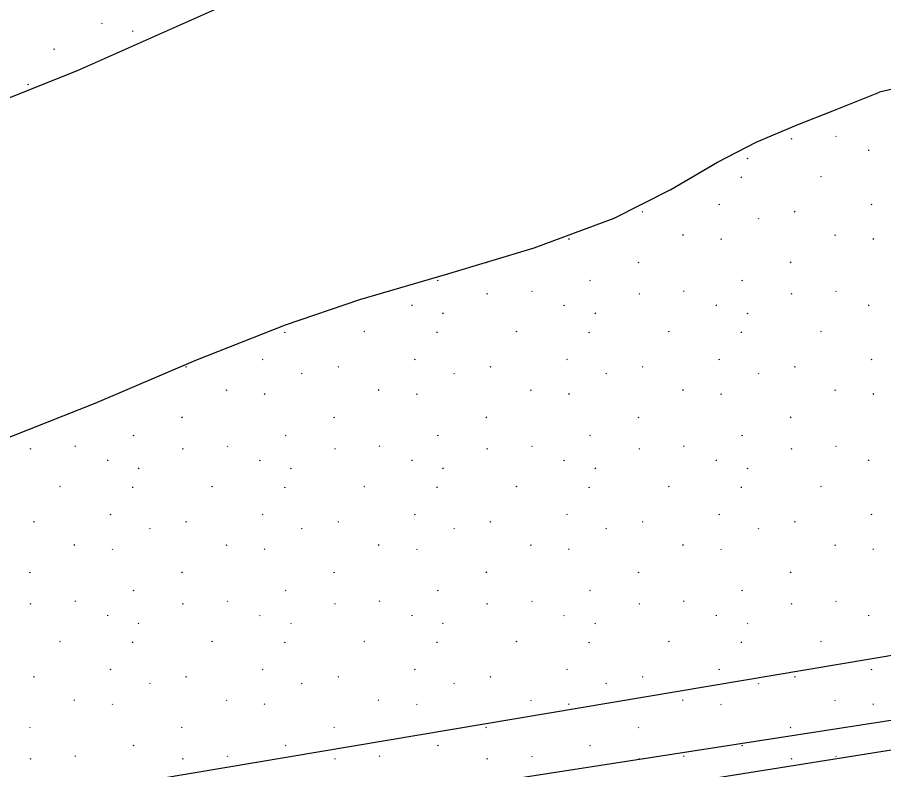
# Model space of a CAD drawing. Extents: x 419396 to 421519, y 4453567 to 4456767.
# Drawn here: x 420312.67 to 420360.1, y 4454826.5 to 4454867.69 of the extents above; entities that cross this region are included whole.
import ezdxf

# ---------------------------------------------------------------- set-up
doc = ezdxf.new("R2010")
doc.units = 0
for name, color, linetype in [('ADAKENARI1000', 7, 'Continuous'), ('Level 41', 7, 'Continuous'), ('Level 9', 7, 'Continuous')]:
    doc.layers.add(name, color=color, linetype=linetype)

msp = doc.modelspace()

# ---------------------------------------------------------------- linework, layer by layer
at = {"layer": 'ADAKENARI1000'}
for p, q in [((420328.2, 4454870.217), (420315.944, 4454864.76)), ((420315.944, 4454864.76), (420302.529, 4454859.459)), ((420362.194, 4454864.119), (420359.87, 4454863.593)), ((420357.315, 4454862.569), (420359.87, 4454863.593)), ((420355.362, 4454861.803), (420357.315, 4454862.569)), ((420343.803, 4454824.923), (420578.432, 4454862.384)), ((420353.12, 4454860.854), (420355.362, 4454861.803)), ((420351.01, 4454859.766), (420353.12, 4454860.854)), ((420348.443, 4454858.268), (420351.01, 4454859.766)), ((420345.347, 4454856.701), (420348.443, 4454858.268)), ((420340.966, 4454855.073), (420345.347, 4454856.701)), ((420336.114, 4454853.607), (420340.966, 4454855.073)), ((420331.428, 4454852.232), (420336.114, 4454853.607)), ((420327.35, 4454850.855), (420331.428, 4454852.232)), ((420322.446, 4454848.913), (420327.35, 4454850.855)), ((420316.937, 4454846.566), (420322.446, 4454848.913)), ((420308.4, 4454843.195), (420316.937, 4454846.566))]:
    msp.add_line(p, q, dxfattribs=at)
at = {"layer": 'Level 41'}
for p, q in [((420317.304, 4454867.343), (420317.311, 4454867.394)), ((420318.977, 4454866.957), (420319.005, 4454866.913)), ((420314.705, 4454865.943), (420314.658, 4454865.92)), ((420313.278, 4454864.014), (420313.231, 4454863.991)), ((420357.48, 4454861.207), (420357.508, 4454861.163)), ((420355.071, 4454861.044), (420355.025, 4454861.021)), ((420359.28, 4454860.378), (420359.287, 4454860.429)), ((420352.621, 4454859.992), (420352.649, 4454859.949)), ((420352.314, 4454858.905), (420352.322, 4454858.956)), ((420356.681, 4454858.979), (420356.634, 4454858.956)), ((420351.112, 4454857.445), (420351.066, 4454857.422)), ((420359.445, 4454857.445), (420359.398, 4454857.422)), ((420346.921, 4454857.05), (420346.875, 4454857.027)), ((420355.254, 4454857.05), (420355.207, 4454857.027)), ((420353.228, 4454856.697), (420353.256, 4454856.653)), ((420342.85, 4454855.573), (420342.878, 4454855.529)), ((420349.093, 4454855.793), (420349.121, 4454855.75)), ((420351.182, 4454855.573), (420351.211, 4454855.529)), ((420357.426, 4454855.793), (420357.454, 4454855.75)), ((420359.515, 4454855.573), (420359.543, 4454855.529)), ((420338.337, 4454854.279), (420338.353, 4454854.254)), ((420346.657, 4454854.297), (420346.685, 4454854.254)), ((420354.99, 4454854.297), (420355.018, 4454854.254)), ((420335.704, 4454853.284), (420335.657, 4454853.261)), ((420344.036, 4454853.284), (420343.989, 4454853.261)), ((420352.368, 4454853.284), (420352.322, 4454853.261)), ((420338.407, 4454852.555), (420338.36, 4454852.532)), ((420340.816, 4454852.718), (420340.844, 4454852.675)), ((420346.739, 4454852.555), (420346.692, 4454852.532)), ((420349.148, 4454852.718), (420349.176, 4454852.675)), ((420355.071, 4454852.555), (420355.025, 4454852.532)), ((420357.48, 4454852.718), (420357.508, 4454852.675)), ((420334.283, 4454851.889), (420334.29, 4454851.94)), ((420342.615, 4454851.889), (420342.623, 4454851.94)), ((420350.947, 4454851.889), (420350.955, 4454851.94)), ((420359.28, 4454851.889), (420359.287, 4454851.94)), ((420335.956, 4454851.503), (420335.984, 4454851.46)), ((420344.289, 4454851.503), (420344.317, 4454851.46)), ((420352.621, 4454851.503), (420352.649, 4454851.46)), ((420327.317, 4454850.416), (420327.325, 4454850.467)), ((420331.684, 4454850.49), (420331.638, 4454850.467)), ((420335.65, 4454850.416), (420335.657, 4454850.467)), ((420340.017, 4454850.49), (420339.97, 4454850.467)), ((420343.982, 4454850.416), (420343.989, 4454850.467)), ((420348.349, 4454850.49), (420348.302, 4454850.467)), ((420352.314, 4454850.416), (420352.322, 4454850.467)), ((420356.681, 4454850.49), (420356.634, 4454850.467)), ((420326.116, 4454848.956), (420326.069, 4454848.933)), ((420334.448, 4454848.956), (420334.401, 4454848.933)), ((420342.78, 4454848.956), (420342.733, 4454848.933)), ((420351.112, 4454848.956), (420351.066, 4454848.933)), ((420359.445, 4454848.956), (420359.398, 4454848.933)), ((420321.925, 4454848.561), (420321.878, 4454848.538)), ((420330.257, 4454848.561), (420330.21, 4454848.538)), ((420338.589, 4454848.561), (420338.542, 4454848.538)), ((420346.921, 4454848.561), (420346.875, 4454848.538)), ((420355.254, 4454848.561), (420355.207, 4454848.538)), ((420328.231, 4454848.208), (420328.26, 4454848.164)), ((420336.564, 4454848.208), (420336.592, 4454848.164)), ((420344.896, 4454848.208), (420344.924, 4454848.164)), ((420353.228, 4454848.208), (420353.256, 4454848.164)), ((420324.097, 4454847.305), (420324.125, 4454847.261)), ((420326.186, 4454847.084), (420326.214, 4454847.04)), ((420332.429, 4454847.305), (420332.457, 4454847.261)), ((420334.518, 4454847.084), (420334.546, 4454847.04)), ((420340.761, 4454847.305), (420340.789, 4454847.261)), ((420342.85, 4454847.084), (420342.878, 4454847.04)), ((420349.093, 4454847.305), (420349.121, 4454847.261)), ((420351.182, 4454847.084), (420351.211, 4454847.04)), ((420357.426, 4454847.305), (420357.454, 4454847.261)), ((420359.515, 4454847.084), (420359.543, 4454847.04)), ((420321.661, 4454845.809), (420321.689, 4454845.765)), ((420329.993, 4454845.809), (420330.021, 4454845.765)), ((420338.325, 4454845.809), (420338.353, 4454845.765)), ((420346.657, 4454845.809), (420346.685, 4454845.765)), ((420354.99, 4454845.809), (420355.018, 4454845.765)), ((420319.04, 4454844.795), (420318.993, 4454844.772)), ((420327.372, 4454844.795), (420327.325, 4454844.772)), ((420335.704, 4454844.795), (420335.657, 4454844.772)), ((420344.036, 4454844.795), (420343.989, 4454844.772)), ((420352.368, 4454844.795), (420352.322, 4454844.772)), ((420313.41, 4454844.066), (420313.364, 4454844.043)), ((420315.819, 4454844.229), (420315.847, 4454844.186)), ((420321.743, 4454844.066), (420321.696, 4454844.043)), ((420324.151, 4454844.229), (420324.179, 4454844.186)), ((420330.075, 4454844.066), (420330.028, 4454844.043)), ((420332.483, 4454844.229), (420332.511, 4454844.186)), ((420338.407, 4454844.066), (420338.36, 4454844.043)), ((420340.816, 4454844.229), (420340.844, 4454844.186)), ((420346.739, 4454844.066), (420346.692, 4454844.043)), ((420349.148, 4454844.229), (420349.176, 4454844.186)), ((420355.071, 4454844.066), (420355.025, 4454844.043)), ((420357.48, 4454844.229), (420357.508, 4454844.186)), ((420317.619, 4454843.4), (420317.626, 4454843.452)), ((420325.951, 4454843.4), (420325.958, 4454843.452)), ((420334.283, 4454843.4), (420334.29, 4454843.452)), ((420342.615, 4454843.4), (420342.623, 4454843.452)), ((420350.947, 4454843.4), (420350.955, 4454843.452)), ((420359.28, 4454843.4), (420359.287, 4454843.452)), ((420319.292, 4454843.015), (420319.32, 4454842.971)), ((420327.624, 4454843.015), (420327.652, 4454842.971)), ((420335.956, 4454843.015), (420335.984, 4454842.971)), ((420344.289, 4454843.015), (420344.317, 4454842.971)), ((420352.621, 4454843.015), (420352.649, 4454842.971)), ((420315.02, 4454842.001), (420314.973, 4454841.978)), ((420318.985, 4454841.927), (420318.993, 4454841.978)), ((420323.352, 4454842.001), (420323.305, 4454841.978)), ((420327.317, 4454841.927), (420327.325, 4454841.978)), ((420331.684, 4454842.001), (420331.638, 4454841.978)), ((420335.65, 4454841.927), (420335.657, 4454841.978)), ((420340.017, 4454842.001), (420339.97, 4454841.978)), ((420343.982, 4454841.927), (420343.989, 4454841.978)), ((420348.349, 4454842.001), (420348.302, 4454841.978)), ((420352.314, 4454841.927), (420352.322, 4454841.978)), ((420356.681, 4454842.001), (420356.634, 4454841.978)), ((420317.784, 4454840.467), (420317.737, 4454840.444)), ((420326.116, 4454840.467), (420326.069, 4454840.444)), ((420334.448, 4454840.467), (420334.401, 4454840.444)), ((420342.78, 4454840.467), (420342.733, 4454840.444)), ((420351.112, 4454840.467), (420351.066, 4454840.444)), ((420359.445, 4454840.467), (420359.398, 4454840.444)), ((420313.593, 4454840.072), (420313.546, 4454840.049)), ((420321.925, 4454840.072), (420321.878, 4454840.049)), ((420330.257, 4454840.072), (420330.21, 4454840.049)), ((420338.589, 4454840.072), (420338.542, 4454840.049)), ((420346.921, 4454840.072), (420346.875, 4454840.049)), ((420355.254, 4454840.072), (420355.207, 4454840.049)), ((420319.899, 4454839.719), (420319.927, 4454839.675)), ((420328.231, 4454839.719), (420328.26, 4454839.675)), ((420336.564, 4454839.719), (420336.592, 4454839.675)), ((420344.896, 4454839.719), (420344.924, 4454839.675)), ((420353.228, 4454839.719), (420353.256, 4454839.675)), ((420315.765, 4454838.816), (420315.793, 4454838.772)), ((420324.097, 4454838.816), (420324.125, 4454838.772)), ((420332.429, 4454838.816), (420332.457, 4454838.772)), ((420340.761, 4454838.816), (420340.789, 4454838.772)), ((420349.093, 4454838.816), (420349.121, 4454838.772)), ((420357.426, 4454838.816), (420357.454, 4454838.772)), ((420317.854, 4454838.595), (420317.882, 4454838.552)), ((420326.186, 4454838.595), (420326.214, 4454838.552)), ((420334.518, 4454838.595), (420334.546, 4454838.552)), ((420342.85, 4454838.595), (420342.878, 4454838.552)), ((420351.182, 4454838.595), (420351.211, 4454838.552)), ((420359.515, 4454838.595), (420359.543, 4454838.552)), ((420313.329, 4454837.32), (420313.357, 4454837.276)), ((420321.661, 4454837.32), (420321.689, 4454837.276)), ((420329.993, 4454837.32), (420330.021, 4454837.276)), ((420338.325, 4454837.32), (420338.353, 4454837.276)), ((420346.657, 4454837.32), (420346.685, 4454837.276)), ((420354.99, 4454837.32), (420355.018, 4454837.276)), ((420319.04, 4454836.306), (420318.993, 4454836.283)), ((420327.372, 4454836.306), (420327.325, 4454836.283)), ((420335.704, 4454836.306), (420335.657, 4454836.283)), ((420344.036, 4454836.306), (420343.989, 4454836.283)), ((420352.368, 4454836.306), (420352.322, 4454836.283)), ((420313.41, 4454835.577), (420313.364, 4454835.554)), ((420315.819, 4454835.741), (420315.847, 4454835.697)), ((420321.743, 4454835.577), (420321.696, 4454835.554)), ((420324.151, 4454835.741), (420324.179, 4454835.697)), ((420330.075, 4454835.577), (420330.028, 4454835.554)), ((420332.483, 4454835.741), (420332.511, 4454835.697)), ((420338.407, 4454835.577), (420338.36, 4454835.554)), ((420340.816, 4454835.741), (420340.844, 4454835.697)), ((420346.739, 4454835.577), (420346.692, 4454835.554)), ((420349.148, 4454835.741), (420349.176, 4454835.697)), ((420355.071, 4454835.577), (420355.025, 4454835.554)), ((420357.48, 4454835.741), (420357.508, 4454835.697)), ((420317.619, 4454834.912), (420317.626, 4454834.963)), ((420319.292, 4454834.526), (420319.32, 4454834.482)), ((420325.951, 4454834.912), (420325.958, 4454834.963)), ((420327.624, 4454834.526), (420327.652, 4454834.482)), ((420334.283, 4454834.912), (420334.29, 4454834.963)), ((420335.956, 4454834.526), (420335.984, 4454834.482)), ((420342.615, 4454834.912), (420342.623, 4454834.963)), ((420344.289, 4454834.526), (420344.317, 4454834.482)), ((420350.947, 4454834.912), (420350.955, 4454834.963)), ((420352.621, 4454834.526), (420352.649, 4454834.482)), ((420359.28, 4454834.912), (420359.287, 4454834.963)), ((420315.02, 4454833.512), (420314.973, 4454833.489)), ((420318.985, 4454833.438), (420318.993, 4454833.489)), ((420323.352, 4454833.512), (420323.305, 4454833.489)), ((420327.317, 4454833.438), (420327.325, 4454833.489)), ((420331.684, 4454833.512), (420331.638, 4454833.489)), ((420335.65, 4454833.438), (420335.657, 4454833.489)), ((420340.017, 4454833.512), (420339.97, 4454833.489)), ((420343.982, 4454833.438), (420343.989, 4454833.489)), ((420348.349, 4454833.512), (420348.302, 4454833.489)), ((420352.314, 4454833.438), (420352.322, 4454833.489)), ((420356.681, 4454833.512), (420356.634, 4454833.489)), ((420317.784, 4454831.978), (420317.737, 4454831.955)), ((420326.116, 4454831.978), (420326.069, 4454831.955)), ((420334.448, 4454831.978), (420334.401, 4454831.955)), ((420342.78, 4454831.978), (420342.733, 4454831.955)), ((420351.112, 4454831.978), (420351.066, 4454831.955)), ((420359.445, 4454831.978), (420359.398, 4454831.955)), ((420313.593, 4454831.583), (420313.546, 4454831.56)), ((420319.899, 4454831.23), (420319.927, 4454831.187)), ((420321.925, 4454831.583), (420321.878, 4454831.56)), ((420328.231, 4454831.23), (420328.26, 4454831.187)), ((420330.257, 4454831.583), (420330.21, 4454831.56)), ((420336.564, 4454831.23), (420336.592, 4454831.187)), ((420338.589, 4454831.583), (420338.542, 4454831.56)), ((420344.896, 4454831.23), (420344.924, 4454831.187)), ((420346.921, 4454831.583), (420346.875, 4454831.56)), ((420353.228, 4454831.23), (420353.256, 4454831.187)), ((420355.254, 4454831.583), (420355.207, 4454831.56)), ((420315.765, 4454830.327), (420315.793, 4454830.283)), ((420324.097, 4454830.327), (420324.125, 4454830.283)), ((420332.429, 4454830.327), (420332.457, 4454830.283)), ((420340.761, 4454830.327), (420340.789, 4454830.283)), ((420349.093, 4454830.327), (420349.121, 4454830.283)), ((420357.426, 4454830.327), (420357.454, 4454830.283)), ((420317.854, 4454830.107), (420317.882, 4454830.063)), ((420326.186, 4454830.107), (420326.214, 4454830.063)), ((420334.518, 4454830.107), (420334.546, 4454830.063)), ((420342.85, 4454830.107), (420342.878, 4454830.063)), ((420351.182, 4454830.107), (420351.211, 4454830.063)), ((420359.515, 4454830.107), (420359.543, 4454830.063)), ((420313.329, 4454828.831), (420313.357, 4454828.787)), ((420321.661, 4454828.831), (420321.689, 4454828.787)), ((420329.993, 4454828.831), (420330.021, 4454828.787)), ((420338.325, 4454828.831), (420338.353, 4454828.787)), ((420346.657, 4454828.831), (420346.685, 4454828.787)), ((420354.99, 4454828.831), (420355.018, 4454828.787)), ((420319.04, 4454827.818), (420318.993, 4454827.795)), ((420327.372, 4454827.818), (420327.325, 4454827.795)), ((420335.704, 4454827.818), (420335.657, 4454827.795)), ((420344.036, 4454827.818), (420343.989, 4454827.795)), ((420352.368, 4454827.818), (420352.322, 4454827.795)), ((420313.41, 4454827.089), (420313.364, 4454827.066)), ((420315.819, 4454827.252), (420315.847, 4454827.208)), ((420321.743, 4454827.089), (420321.696, 4454827.066)), ((420324.151, 4454827.252), (420324.179, 4454827.208)), ((420330.075, 4454827.089), (420330.028, 4454827.066)), ((420332.483, 4454827.252), (420332.511, 4454827.208)), ((420338.407, 4454827.089), (420338.36, 4454827.066)), ((420340.816, 4454827.252), (420340.844, 4454827.208)), ((420346.739, 4454827.089), (420346.692, 4454827.066)), ((420349.148, 4454827.252), (420349.176, 4454827.208)), ((420355.071, 4454827.089), (420355.025, 4454827.066)), ((420357.48, 4454827.252), (420357.508, 4454827.208))]:
    msp.add_line(p, q, dxfattribs=at)
at = {"layer": 'Level 9'}
for p, q in [((420453.395, 4454843.607), (420335.353, 4454825.297)), ((420415.276, 4454841.947), (420315.973, 4454825.247))]:
    msp.add_line(p, q, dxfattribs=at)

doc.saveas('drawing.dxf')
